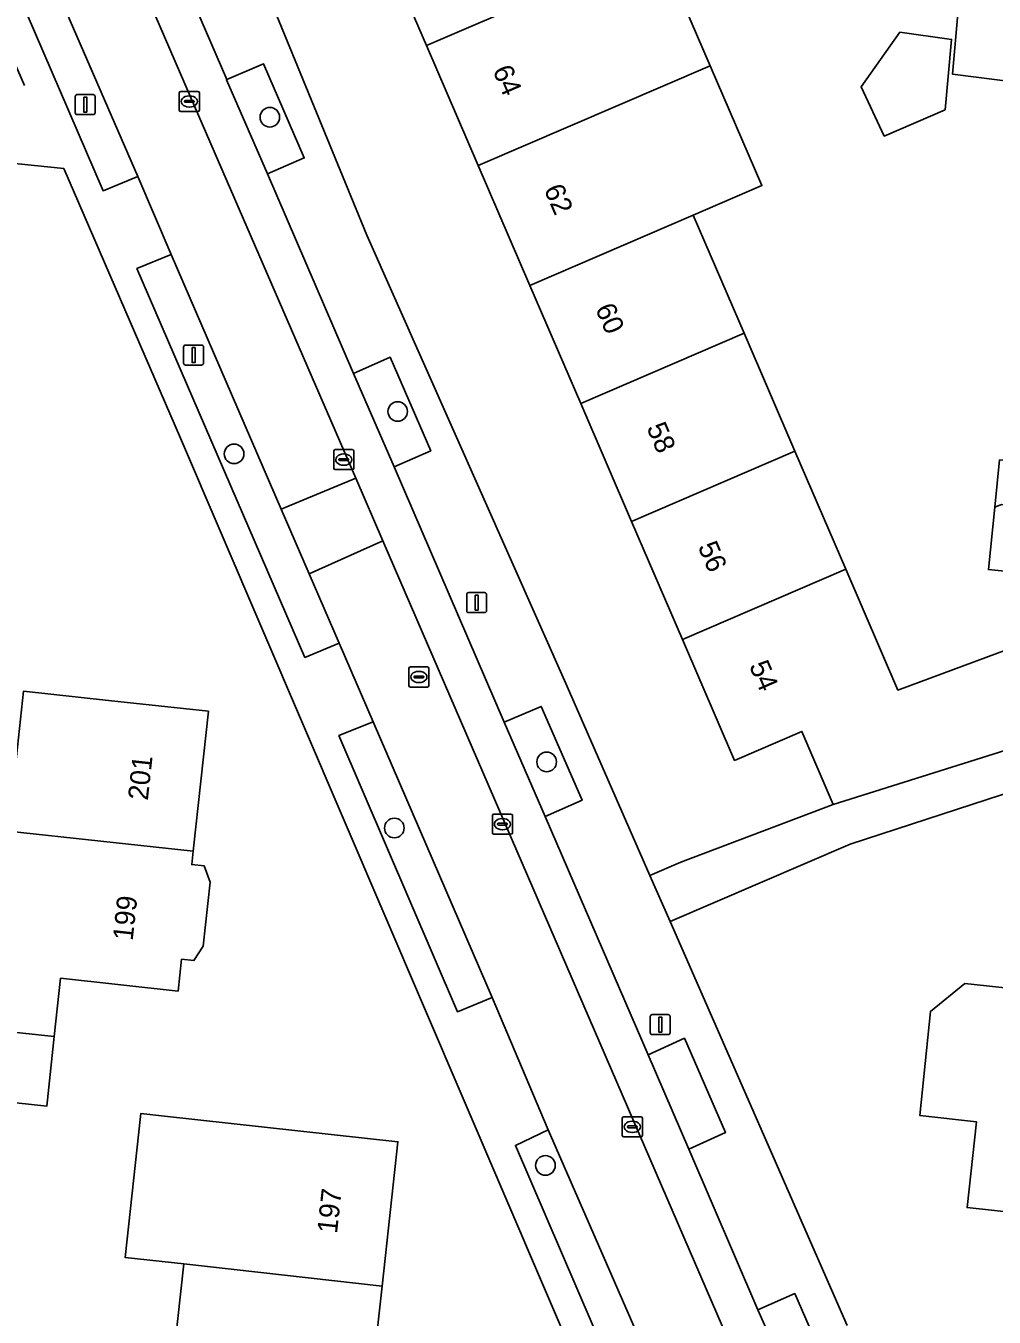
# Model space of a CAD drawing. Extents: x 162026 to 163502, y 387295 to 388169.
# Drawn here: x 162182.6 to 162230.9, y 387682.7 to 387747.1 of the extents above; entities that cross this region are included whole.
import ezdxf

# ---------------------------------------------------------------- set-up
doc = ezdxf.new("R2010")
doc.units = 0
for name, color, linetype in [('IMGEO_Boom', 7, 'Continuous'), ('IMGEO_Erf', 7, 'Continuous'), ('IMGEO_Groenvoorziening', 7, 'Continuous'), ('IMGEO_Kolk', 7, 'Continuous'), ('IMGEO_Lichtmast', 7, 'Continuous'), ('IMGEO_Pand', 7, 'Continuous'), ('IMGEO_Pand_nummerreeks', 7, 'Continuous'), ('IMGEO_Parkeervlak_open', 7, 'Continuous'), ('IMGEO_Rijbaan_lokaal_open', 7, 'Continuous'), ('IMGEO_Rioolput', 7, 'Continuous'), ('IMGEO_Voetpad_open', 7, 'Continuous')]:
    doc.layers.add(name, color=color, linetype=linetype)

msp = doc.modelspace()

# ---------------------------------------------------------------- linework, layer by layer
at = {"layer": 'IMGEO_Boom'}
for centre in [(162194.804, 387742.533), (162201.178, 387727.86), (162193.021, 387725.749), (162208.602, 387710.391), (162201.011, 387707.094), (162208.54, 387690.271)]:
    msp.add_circle(centre, 0.489, dxfattribs=at)
at = {"layer": 'IMGEO_Erf'}
for points in [[(162187.75, 387765.667), (162199.646, 387736.659), (162209.626, 387714.146), (162213.749, 387704.73), (162215.283, 387705.389), (162222.885, 387708.266), (162221.33, 387711.91), (162217.972, 387710.463), (162215.371, 387716.501), (162212.838, 387722.38), (162210.306, 387728.258), (162207.77, 387734.145), (162205.195, 387740.124), (162202.619, 387746.102), (162200.94, 387750)], [(162214.179, 387751.078), (162216.754, 387745.1), (162219.329, 387739.121), (162215.91, 387737.649), (162218.446, 387731.762), (162220.978, 387725.884), (162223.51, 387720.007), (162226.111, 387713.969), (162234.304, 387717.002), (162234.628, 387719.565), (162230.62, 387719.977), (162230.939, 387723.088), (162231.182, 387725.448), (162235.19, 387725.036), (162235.952, 387732.536), (162231.9, 387733.002), (162232.247, 387736.023), (162232.488, 387738.115), (162236.54, 387737.649), (162237.228, 387743.631), (162236.697, 387743.69), (162228.832, 387744.68), (162229.147, 387748.253)], [(162190.357, 387726.536), (162184.532, 387739.974), (162167.28, 387741.736)], [(162212.606, 387674.544), (162190.357, 387726.536)], [(162182.523, 387713.915), (162186.768, 387713.456), (162191.739, 387712.919), (162190.985, 387705.945), (162190.912, 387705.271), (162191.534, 387705.204), (162191.824, 387704.398), (162191.479, 387701.207), (162191.023, 387700.482), (162190.402, 387700.549), (162190.231, 387698.968), (162184.373, 387699.601), (162184.059, 387696.699), (162183.684, 387693.225), (162177.095, 387693.938)], [(162257.753, 387703.065), (162253.36, 387703.563), (162250.741, 387703.86), (162248.088, 387704.161), (162248.484, 387707.656), (162240.944, 387708.599), (162240.462, 387704.48), (162238.082, 387704.777), (162235.275, 387705.128), (162235.757, 387709.247), (162233.615, 387709.515), (162223.73, 387706.285), (162214.757, 387702.428), (162223.576, 387682.288)], [(162189.758, 387678.395), (162190.52, 387685.365), (162187.589, 387685.686), (162188.358, 387692.719), (162188.373, 387692.857), (162189.557, 387692.728), (162201.189, 387691.456), (162200.401, 387684.245), (162199.613, 387677.034)]]:
    msp.add_lwpolyline(points, dxfattribs=at)
for points in [[(162224.278, 387744.047), (162226.21, 387746.77), (162228.786, 387746.409), (162228.466, 387742.903), (162225.434, 387741.589)], [(162237.302, 387698.496), (162243.659, 387697.803), (162243.421, 387695.619), (162249.783, 387694.927), (162256.304, 387694.218), (162255.342, 387685.364), (162248.818, 387686.073), (162242.456, 387686.765), (162236.083, 387687.458), (162229.557, 387688.167), (162230.023, 387692.448), (162227.206, 387692.754), (162227.731, 387697.954), (162229.454, 387699.35)]]:
    msp.add_lwpolyline(points, close=True, dxfattribs=at)
at = {"layer": 'IMGEO_Groenvoorziening'}
for points in [[(162184.356, 387748.498), (162182.655, 387747.763), (162186.488, 387738.87), (162188.222, 387739.573)], [(162192.658, 387744.41), (162192.64, 387744.402), (162194.687, 387739.718), (162196.519, 387740.507), (162194.495, 387745.201)], [(162189.885, 387735.684), (162188.179, 387734.99), (162196.55, 387715.597), (162198.263, 387716.306), (162196.766, 387719.768), (162195.369, 387722.998)], [(162198.978, 387729.758), (162201, 387725.104), (162202.828, 387725.903), (162200.81, 387730.566)], [(162206.489, 387712.379), (162208.525, 387707.663), (162210.366, 387708.478), (162208.335, 387713.153)], [(162199.955, 387712.383), (162198.251, 387711.7), (162204.156, 387697.934), (162205.878, 387698.65)], [(162215.466, 387696.611), (162213.663, 387695.793), (162215.688, 387691.083), (162217.511, 387691.909)], [(162208.682, 387692.051), (162207.043, 387691.272), (162213.935, 387675.258), (162215.684, 387675.983)], [(162219.135, 387683.064), (162220.958, 387678.949), (162222.778, 387679.714), (162220.968, 387683.883)]]:
    msp.add_lwpolyline(points, close=True, dxfattribs=at)
at = {"layer": 'IMGEO_Kolk'}
for p, q in [((162190.29, 387742.892), (162190.29, 387743.744)), ((162190.365, 387743.818), (162191.217, 387743.818)), ((162190.549, 387743.312), (162190.549, 387743.324)), ((162190.987, 387743.275), (162190.589, 387743.275)), ((162190.592, 387743.361), (162190.99, 387743.361)), ((162190.778, 387743.598), (162190.803, 387743.598)), ((162191.033, 387743.324), (162191.033, 387743.312)), ((162191.291, 387743.744), (162191.291, 387742.892)), ((162191.217, 387742.818), (162190.365, 387742.818)), ((162190.801, 387743.038), (162190.776, 387743.038)), ((162197.989, 387725.036), (162197.989, 387725.888)), ((162198.064, 387725.962), (162198.916, 387725.962)), ((162198.99, 387725.888), (162198.99, 387725.036)), ((162198.248, 387725.456), (162198.248, 387725.468)), ((162198.686, 387725.419), (162198.288, 387725.419)), ((162198.291, 387725.505), (162198.689, 387725.505)), ((162198.5, 387725.182), (162198.475, 387725.182)), ((162198.477, 387725.742), (162198.502, 387725.742)), ((162198.732, 387725.468), (162198.732, 387725.456)), ((162198.916, 387724.962), (162198.064, 387724.962)), ((162205.972, 387707.787), (162206.824, 387707.787)), ((162205.897, 387706.861), (162205.897, 387707.713)), ((162206.156, 387707.281), (162206.156, 387707.293)), ((162206.594, 387707.244), (162206.196, 387707.244)), ((162206.199, 387707.33), (162206.597, 387707.33)), ((162206.385, 387707.567), (162206.41, 387707.567)), ((162206.64, 387707.293), (162206.64, 387707.281)), ((162206.898, 387707.713), (162206.898, 387706.861)), ((162206.824, 387706.787), (162205.972, 387706.787)), ((162206.408, 387707.007), (162206.383, 387707.007)), ((162212.373, 387691.77), (162212.373, 387692.622)), ((162212.448, 387692.696), (162213.3, 387692.696)), ((162212.861, 387692.476), (162212.886, 387692.476)), ((162213.374, 387692.622), (162213.374, 387691.77)), ((162213.3, 387691.696), (162212.448, 387691.696)), ((162212.632, 387692.19), (162212.632, 387692.202)), ((162213.07, 387692.153), (162212.672, 387692.153)), ((162212.675, 387692.239), (162213.073, 387692.239)), ((162212.884, 387691.916), (162212.859, 387691.916)), ((162213.116, 387692.202), (162213.116, 387692.19))]:
    msp.add_line(p, q, dxfattribs=at)
for points in [[(162190.29, 387742.892), (162190.29, 387743.744)], [(162190.365, 387743.818), (162191.217, 387743.818)], [(162191.291, 387743.744), (162191.291, 387742.892)], [(162191.217, 387742.818), (162190.365, 387742.818)], [(162197.989, 387725.036), (162197.989, 387725.888)], [(162198.064, 387725.962), (162198.916, 387725.962)], [(162198.99, 387725.888), (162198.99, 387725.036)], [(162198.916, 387724.962), (162198.064, 387724.962)], [(162205.972, 387707.787), (162206.824, 387707.787)], [(162205.897, 387706.861), (162205.897, 387707.713)], [(162206.898, 387707.713), (162206.898, 387706.861)], [(162206.824, 387706.787), (162205.972, 387706.787)], [(162212.373, 387691.77), (162212.373, 387692.622)], [(162212.448, 387692.696), (162213.3, 387692.696)], [(162213.374, 387692.622), (162213.374, 387691.77)], [(162213.3, 387691.696), (162212.448, 387691.696)]]:
    msp.add_lwpolyline(points, dxfattribs=at)
for centre, radius, start, end in [((162190.367, 387743.742), 0.0765, 91.55205, 178.44795), ((162190.367, 387743.742), 0.0765, 91.55205, 178.44795), ((162190.589, 387743.321), 0.0403, 85.87752, 175.75265), ((162190.586, 387743.311), 0.0366, 178.93798, 274.71019), ((162190.99, 387743.318), 0.043, 264.86636, 352.45326), ((162190.994, 387743.323), 0.0386, 1.73085, 96.63898), ((162191.215, 387743.742), 0.0765, 1.55205, 88.44795), ((162191.215, 387743.742), 0.0765, 1.55205, 88.44795), ((162190.367, 387742.894), 0.0765, 181.55205, 268.44795), ((162190.367, 387742.894), 0.0765, 181.55205, 268.44795), ((162191.215, 387742.894), 0.0765, 271.55205, 358.44795), ((162191.215, 387742.894), 0.0765, 271.55205, 358.44795), ((162198.066, 387725.886), 0.0765, 91.55205, 178.44795), ((162198.066, 387725.886), 0.0765, 91.55205, 178.44795), ((162198.914, 387725.886), 0.0765, 1.55205, 88.44795), ((162198.914, 387725.886), 0.0765, 1.55205, 88.44795), ((162198.288, 387725.465), 0.0403, 85.87752, 175.75265), ((162198.285, 387725.455), 0.0366, 178.93798, 274.71019), ((162198.689, 387725.462), 0.043, 264.86636, 352.45326), ((162198.693, 387725.467), 0.0386, 1.73085, 96.63898), ((162198.066, 387725.038), 0.0765, 181.55205, 268.44795), ((162198.066, 387725.038), 0.0765, 181.55205, 268.44795), ((162198.914, 387725.038), 0.0765, 271.55205, 358.44795), ((162198.914, 387725.038), 0.0765, 271.55205, 358.44795), ((162205.974, 387707.711), 0.0765, 91.55205, 178.44795), ((162205.974, 387707.711), 0.0765, 91.55205, 178.44795), ((162206.822, 387707.711), 0.0765, 1.55205, 88.44795), ((162206.822, 387707.711), 0.0765, 1.55205, 88.44795), ((162206.196, 387707.29), 0.0403, 85.87752, 175.75265), ((162206.193, 387707.28), 0.0366, 178.93798, 274.71019), ((162206.597, 387707.287), 0.043, 264.86636, 352.45326), ((162206.601, 387707.292), 0.0386, 1.73085, 96.63898), ((162205.974, 387706.863), 0.0765, 181.55205, 268.44795), ((162205.974, 387706.863), 0.0765, 181.55205, 268.44795), ((162206.822, 387706.863), 0.0765, 271.55205, 358.44795), ((162206.822, 387706.863), 0.0765, 271.55205, 358.44795), ((162212.45, 387692.62), 0.0765, 91.55205, 178.44795), ((162212.45, 387692.62), 0.0765, 91.55205, 178.44795), ((162213.298, 387692.62), 0.0765, 1.55205, 88.44795), ((162213.298, 387692.62), 0.0765, 1.55205, 88.44795), ((162212.45, 387691.772), 0.0765, 181.55205, 268.44795), ((162212.45, 387691.772), 0.0765, 181.55205, 268.44795), ((162212.672, 387692.199), 0.0403, 85.87752, 175.75265), ((162212.669, 387692.189), 0.0366, 178.93798, 274.71019), ((162213.073, 387692.196), 0.043, 264.86636, 352.45326), ((162213.077, 387692.201), 0.0386, 1.73085, 96.63898), ((162213.298, 387691.772), 0.0765, 271.55205, 358.44795), ((162213.298, 387691.772), 0.0765, 271.55205, 358.44795)]:
    msp.add_arc(centre, radius, start, end, dxfattribs=at)
for centre, major_axis, ratio, start_param, end_param in [((162190.777, 387743.318), (-0.387, 0.002), 0.722429, 4.712389, 7.853982), ((162190.802, 387743.318), (-0.39, 0.002), 0.717154, 1.570796, 4.712389), ((162198.476, 387725.462), (-0.387, 0.002), 0.722429, 4.712389, 7.853982), ((162198.501, 387725.462), (-0.39, 0.002), 0.717154, 1.570796, 4.712389), ((162206.384, 387707.287), (-0.387, 0.002), 0.722429, 4.712389, 7.853982), ((162206.409, 387707.287), (-0.39, 0.002), 0.717154, 1.570796, 4.712389), ((162212.86, 387692.196), (-0.387, 0.002), 0.722429, 4.712389, 7.853982), ((162212.885, 387692.196), (-0.39, 0.002), 0.717154, 1.570796, 4.712389)]:
    msp.add_ellipse(centre, major_axis=major_axis, ratio=ratio, start_param=start_param, end_param=end_param, dxfattribs=at)
at = {"layer": 'IMGEO_Lichtmast'}
for p, q in [((162185.105, 387742.76), (162185.105, 387743.56)), ((162185.105, 387743.56), (162185.105, 387742.76)), ((162185.205, 387743.66), (162185.995, 387743.66)), ((162185.995, 387743.66), (162185.205, 387743.66)), ((162186.095, 387743.56), (162186.095, 387742.76)), ((162186.095, 387742.76), (162186.095, 387743.56)), ((162185.995, 387742.66), (162185.205, 387742.66)), ((162185.205, 387742.66), (162185.995, 387742.66)), ((162190.507, 387730.274), (162190.507, 387731.074)), ((162190.507, 387731.074), (162190.507, 387730.274)), ((162190.607, 387731.174), (162191.397, 387731.174)), ((162191.397, 387731.174), (162190.607, 387731.174)), ((162191.497, 387731.074), (162191.497, 387730.274)), ((162191.497, 387730.274), (162191.497, 387731.074)), ((162191.397, 387730.174), (162190.607, 387730.174)), ((162190.607, 387730.174), (162191.397, 387730.174)), ((162204.618, 387717.931), (162204.618, 387718.731)), ((162204.618, 387718.731), (162204.618, 387717.931)), ((162204.718, 387718.831), (162205.508, 387718.831)), ((162205.508, 387718.831), (162204.718, 387718.831)), ((162205.608, 387718.731), (162205.608, 387717.931)), ((162205.608, 387717.931), (162205.608, 387718.731)), ((162205.508, 387717.831), (162204.718, 387717.831)), ((162204.718, 387717.831), (162205.508, 387717.831)), ((162213.767, 387696.892), (162213.767, 387697.692)), ((162213.767, 387697.692), (162213.767, 387696.892)), ((162213.867, 387697.792), (162214.657, 387697.792)), ((162214.657, 387697.792), (162213.867, 387697.792)), ((162214.757, 387697.692), (162214.757, 387696.892)), ((162214.757, 387696.892), (162214.757, 387697.692)), ((162214.657, 387696.792), (162213.867, 387696.792)), ((162213.867, 387696.792), (162214.657, 387696.792))]:
    msp.add_line(p, q, dxfattribs=at)
for points in [[(162185.525, 387743.535), (162185.675, 387743.535), (162185.675, 387742.785), (162185.525, 387742.785), (162185.525, 387743.535)], [(162190.927, 387731.049), (162191.077, 387731.049), (162191.077, 387730.299), (162190.927, 387730.299), (162190.927, 387731.049)], [(162205.038, 387718.706), (162205.188, 387718.706), (162205.188, 387717.956), (162205.038, 387717.956), (162205.038, 387718.706)], [(162214.187, 387697.667), (162214.337, 387697.667), (162214.337, 387696.917), (162214.187, 387696.917), (162214.187, 387697.667)]]:
    msp.add_lwpolyline(points, dxfattribs=at)
for centre, start, end in [((162185.205, 387743.56), 90, 180), ((162185.205, 387743.56), 90, 180), ((162185.995, 387743.56), 0, 90), ((162185.995, 387743.56), 360, 90), ((162185.205, 387742.76), 180, 270), ((162185.205, 387742.76), 180, 270), ((162185.995, 387742.76), 270, 0), ((162185.995, 387742.76), 270, 0), ((162190.607, 387731.074), 90, 180), ((162190.607, 387731.074), 90, 180), ((162191.397, 387731.074), 0, 90), ((162191.397, 387731.074), 360, 90), ((162190.607, 387730.274), 180, 270), ((162190.607, 387730.274), 180, 270), ((162191.397, 387730.274), 270, 0), ((162191.397, 387730.274), 270, 0), ((162204.718, 387718.731), 90, 180), ((162204.718, 387718.731), 90, 180), ((162205.508, 387718.731), 0, 90), ((162205.508, 387718.731), 360, 90), ((162204.718, 387717.931), 180, 270), ((162204.718, 387717.931), 180, 270), ((162205.508, 387717.931), 270, 0), ((162205.508, 387717.931), 270, 0), ((162213.867, 387697.692), 90, 180), ((162213.867, 387697.692), 90, 180), ((162214.657, 387697.692), 0, 90), ((162214.657, 387697.692), 360, 90), ((162213.867, 387696.892), 180, 270), ((162213.867, 387696.892), 180, 270), ((162214.657, 387696.892), 270, 0), ((162214.657, 387696.892), 270, 0)]:
    msp.add_arc(centre, 0.1, start, end, dxfattribs=at)
at = {"layer": 'IMGEO_Pand'}
for points in [[(162212.21, 387757.129), (162208.222, 387755.494), (162200.083, 387751.989), (162200.94, 387750), (162202.619, 387746.102), (162214.179, 387751.078), (162214.716, 387751.309)], [(162216.754, 387745.1), (162214.179, 387751.078), (162202.619, 387746.102), (162205.195, 387740.124)], [(162228.466, 387742.903), (162228.786, 387746.409), (162226.21, 387746.77), (162224.278, 387744.047), (162225.434, 387741.589)], [(162216.754, 387745.1), (162205.195, 387740.124), (162207.77, 387734.145), (162215.91, 387737.649), (162219.329, 387739.121)], [(162207.77, 387734.145), (162210.306, 387728.258), (162218.446, 387731.762), (162215.91, 387737.649)], [(162220.978, 387725.884), (162218.446, 387731.762), (162210.306, 387728.258), (162212.838, 387722.38)], [(162212.838, 387722.38), (162215.371, 387716.501), (162223.51, 387720.007), (162220.978, 387725.884)], [(162231.267, 387723.224), (162230.939, 387723.088), (162230.62, 387719.977), (162234.628, 387719.565), (162234.962, 387722.819)], [(162217.972, 387710.463), (162221.33, 387711.91), (162222.885, 387708.266), (162233.816, 387711.701), (162234.304, 387717.002), (162226.111, 387713.969), (162223.51, 387720.007), (162215.371, 387716.501)], [(162190.985, 387705.945), (162191.739, 387712.919), (162186.768, 387713.456), (162182.523, 387713.915), (162181.769, 387706.943)], [(162190.912, 387705.271), (162190.985, 387705.945), (162181.769, 387706.943), (162178.707, 387707.274), (162178.016, 387700.889), (162171.533, 387701.59), (162171.154, 387698.087), (162177.47, 387697.404), (162184.059, 387696.699), (162184.373, 387699.601), (162190.231, 387698.968), (162190.402, 387700.549), (162191.023, 387700.482), (162191.479, 387701.207), (162191.824, 387704.398), (162191.534, 387705.204)], [(162229.557, 387688.167), (162236.083, 387687.458), (162237.048, 387696.311), (162237.302, 387698.496), (162229.454, 387699.35), (162227.731, 387697.954), (162227.206, 387692.754), (162230.023, 387692.448)], [(162184.059, 387696.699), (162177.47, 387697.404), (162177.095, 387693.938), (162183.684, 387693.225)], [(162200.401, 387684.245), (162201.189, 387691.456), (162189.557, 387692.728), (162188.373, 387692.857), (162188.358, 387692.719), (162187.589, 387685.686), (162190.52, 387685.365)], [(162193.187, 387677.737), (162199.613, 387677.034), (162200.401, 387684.245), (162190.52, 387685.365), (162189.758, 387678.395), (162183.011, 387679.133), (162182.577, 387675.161), (162192.784, 387674.045)]]:
    msp.add_lwpolyline(points, close=True, dxfattribs=at)
at = {"layer": 'IMGEO_Parkeervlak_open'}
msp.add_lwpolyline([(162194.687, 387739.718), (162192.64, 387744.402), (162192.658, 387744.41), (162187.283, 387756.88), (162185.839, 387760.172), (162184.007, 387759.385), (162190.837, 387743.58), (162199.088, 387724.536), (162200.438, 387721.412), (162220.431, 387675.156), (162222.246, 387675.933), (162220.958, 387678.949), (162219.135, 387683.064), (162215.688, 387691.083), (162213.663, 387695.793), (162208.525, 387707.663), (162206.489, 387712.379), (162201, 387725.104), (162198.978, 387729.758)], close=True, dxfattribs=at)
at = {"layer": 'IMGEO_Rijbaan_lokaal_open'}
for points in [[(162175.057, 387770.044), (162180.668, 387757.044), (162180.936, 387756.422), (162184.356, 387748.498), (162188.222, 387739.573), (162189.885, 387735.684), (162195.369, 387722.998), (162199.088, 387724.536), (162190.837, 387743.58), (162184.007, 387759.385), (162179.355, 387770.201)], [(162229.147, 387748.253), (162228.832, 387744.68), (162236.697, 387743.69), (162237.052, 387746.874), (162237.401, 387750)], [(162220.431, 387675.156), (162200.438, 387721.412), (162196.766, 387719.768), (162198.263, 387716.306), (162199.955, 387712.383), (162205.878, 387698.65), (162208.682, 387692.051), (162215.684, 387675.983), (162216.22, 387674.65)]]:
    msp.add_lwpolyline(points, dxfattribs=at)
msp.add_lwpolyline([(162199.088, 387724.536), (162195.369, 387722.998), (162196.766, 387719.768), (162200.438, 387721.412)], close=True, dxfattribs=at)
at = {"layer": 'IMGEO_Rioolput'}
for p, q in [((162201.734, 387714.198), (162201.734, 387715.05)), ((162201.809, 387715.124), (162202.661, 387715.124)), ((162202.222, 387714.904), (162202.247, 387714.904)), ((162202.735, 387715.05), (162202.735, 387714.198)), ((162201.993, 387714.618), (162201.993, 387714.63)), ((162202.431, 387714.581), (162202.033, 387714.581)), ((162202.036, 387714.667), (162202.434, 387714.667)), ((162202.245, 387714.344), (162202.22, 387714.344)), ((162202.477, 387714.63), (162202.477, 387714.618)), ((162202.661, 387714.124), (162201.809, 387714.124))]:
    msp.add_line(p, q, dxfattribs=at)
for points in [[(162201.734, 387714.198), (162201.734, 387715.05)], [(162201.809, 387715.124), (162202.661, 387715.124)], [(162202.735, 387715.05), (162202.735, 387714.198)], [(162202.661, 387714.124), (162201.809, 387714.124)]]:
    msp.add_lwpolyline(points, dxfattribs=at)
for centre, radius, start, end in [((162201.811, 387715.048), 0.0765, 91.55205, 178.44795), ((162201.811, 387715.048), 0.0765, 91.55205, 178.44795), ((162202.659, 387715.048), 0.0765, 1.55205, 88.44795), ((162202.659, 387715.048), 0.0765, 1.55205, 88.44795), ((162202.033, 387714.627), 0.0403, 85.87752, 175.75265), ((162202.03, 387714.617), 0.0366, 178.93798, 274.71019), ((162202.434, 387714.624), 0.043, 264.86636, 352.45326), ((162202.438, 387714.629), 0.0386, 1.73085, 96.63898), ((162201.811, 387714.2), 0.0765, 181.55205, 268.44795), ((162201.811, 387714.2), 0.0765, 181.55205, 268.44795), ((162202.659, 387714.2), 0.0765, 271.55205, 358.44795), ((162202.659, 387714.2), 0.0765, 271.55205, 358.44795)]:
    msp.add_arc(centre, radius, start, end, dxfattribs=at)
for centre, major_axis, ratio, start_param, end_param in [((162202.221, 387714.624), (-0.387, 0.002), 0.722429, 4.712389, 7.853982), ((162202.246, 387714.624), (-0.39, 0.002), 0.717154, 1.570796, 4.712389)]:
    msp.add_ellipse(centre, major_axis=major_axis, ratio=ratio, start_param=start_param, end_param=end_param, dxfattribs=at)
at = {"layer": 'IMGEO_Voetpad_open'}
for points in [[(162223.576, 387682.288), (162214.757, 387702.428), (162213.749, 387704.73), (162209.626, 387714.146), (162199.646, 387736.659), (162187.75, 387765.667)], [(162187.283, 387756.88), (162192.658, 387744.41), (162194.495, 387745.201), (162196.519, 387740.507), (162194.687, 387739.718), (162198.978, 387729.758), (162200.81, 387730.566), (162202.828, 387725.903), (162201, 387725.104), (162206.489, 387712.379), (162208.335, 387713.153), (162210.366, 387708.478), (162208.525, 387707.663), (162213.663, 387695.793), (162215.466, 387696.611), (162217.511, 387691.909), (162215.688, 387691.083), (162219.135, 387683.064), (162220.968, 387683.883), (162222.778, 387679.714), (162220.958, 387678.949), (162222.246, 387675.933), (162220.431, 387675.156), (162221.374, 387672.827)], [(162146.618, 387751.565), (162144.468, 387751.76), (162143.866, 387746.385), (162141.359, 387746.642), (162141.091, 387744.623), (162144.592, 387744.242), (162144.823, 387744.217), (162147.078, 387743.971), (162147.497, 387743.925), (162156.565, 387742.938), (162158.724, 387742.703), (162167.28, 387741.736), (162184.532, 387739.974), (162190.357, 387726.536), (162212.606, 387674.544)], [(162205.878, 387698.65), (162204.156, 387697.934), (162198.251, 387711.7), (162199.955, 387712.383), (162198.263, 387716.306), (162196.55, 387715.597), (162188.179, 387734.99), (162189.885, 387735.684), (162188.222, 387739.573), (162186.488, 387738.87), (162182.655, 387747.763), (162180.954, 387747.827), (162182.574, 387744.115)], [(162233.816, 387711.701), (162222.885, 387708.266), (162215.283, 387705.389), (162213.749, 387704.73), (162214.757, 387702.428), (162223.73, 387706.285), (162233.615, 387709.515)], [(162216.22, 387674.65), (162215.684, 387675.983), (162213.935, 387675.258), (162207.043, 387691.272), (162208.682, 387692.051), (162205.878, 387698.65)]]:
    msp.add_lwpolyline(points, dxfattribs=at)

# ---------------------------------------------------------------- texts
at = {"layer": 'IMGEO_Pand_nummerreeks'}
for s, rotation, p in [('64', 293.30771, (162205.892, 387744.874)), ('62', 293.30771, (162208.447, 387738.94)), ('60', 293.30578, (162211.008, 387732.997)), ('58', 293.30578, (162213.566, 387727.06)), ('56', 293.30578, (162216.123, 387721.126)), ('54', 293.30578, (162218.68, 387715.188)), ('201', 83.8307, (162188.721, 387708.444)), ('199', 83.82946, (162187.965, 387701.446)), ('197', 83.76361, (162198.15, 387686.845))]:
    msp.add_text(s, height=1, rotation=rotation, dxfattribs=at).set_placement(p)

doc.saveas('drawing.dxf')
